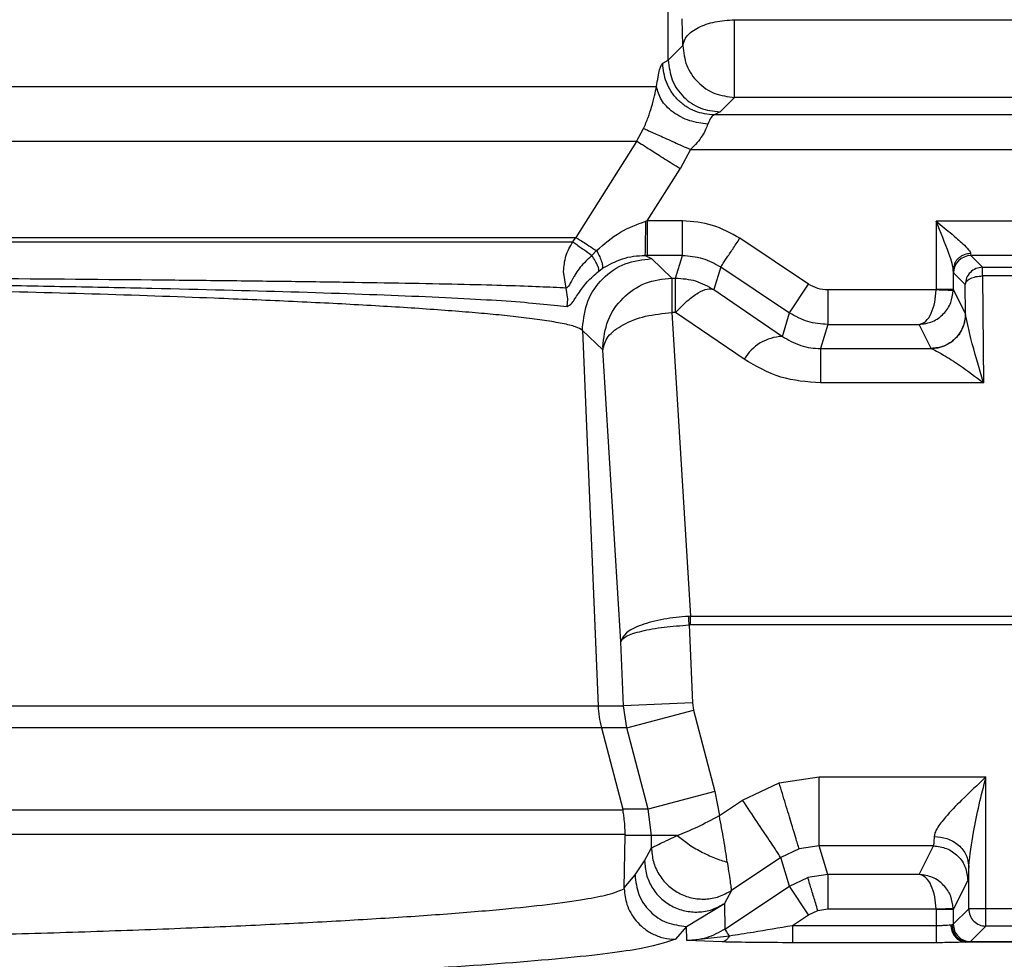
# Model space of a CAD drawing. Header units: inches. Extents: x 144.9 to 238.4, y 214.8 to 247.7.
# Tile 364 of 411: x 202.0701 to 202.1403, y 244.3902 to 244.4571. Entities that reach past the tile are written whole.
import ezdxf

# ---------------------------------------------------------------- set-up
doc = ezdxf.new("R2010")
doc.units = ezdxf.units.IN
doc.header["$LTSCALE"] = 0.25
doc.header["$MEASUREMENT"] = 0
doc.layers.add('ANNOTATIONS', color=1, linetype='Continuous')
doc.layers.add('MOTOR LH', color=7, linetype='Continuous')
doc.styles.add('ARIAL', font='arial.ttf', dxfattribs={"height": 0.09375})
doc.dimstyles.new('STANDARD$0', dxfattribs={"dimtxt": 0.09375, "dimasz": 0.09375, "dimexe": 0.03125, "dimexo": 0.046875, "dimgap": 0.09, "dimtad": 0, "dimtih": 1, "dimtoh": 1, "dimdec": 4, "dimzin": 0, "dimdsep": 46, "dimtxsty": 'ARIAL', "dimcen": 0.09, "dimadec": 0, "dimazin": 0, "dimtfac": 1, "dimtdec": 4, "dimtofl": 0, "dimtmove": 0, "dimatfit": 1, "dimfxl": 1, "dimtolj": 1, "dimtzin": 0, "dimarcsym": 0})

# ---------------------------------------------------------------- blocks, each defined once
blk = doc.blocks.new('*D20')
at = {"layer": 'ANNOTATIONS', "color": 0, "lineweight": -2, "transparency": 16777216}
for p, q in [((201.5477568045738, 244.7210665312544), (201.5477568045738, 245.6873671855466)), ((202.6883818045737, 243.5376739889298), (202.6883818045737, 245.6873671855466)), ((201.6415068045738, 245.6561171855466), (201.832959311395, 245.6561171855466)), ((202.5946318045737, 245.6561171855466), (202.4031792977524, 245.6561171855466))]:
    blk.add_line(p, q, dxfattribs=at)
at = {"layer": 'ANNOTATIONS', "color": 0, "transparency": 16777216}
for points in [[(201.6415068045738, 245.6717421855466), (201.6415068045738, 245.6404921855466), (201.5477568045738, 245.6561171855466)], [(202.5946318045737, 245.6717421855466), (202.5946318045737, 245.6404921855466), (202.6883818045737, 245.6561171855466)]]:
    blk.add_solid(points, dxfattribs=at)
at = {"layer": 'defpoints', "color": 0, "transparency": 16777216}
for p in [(201.5477568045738, 245.6561171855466), (201.5477568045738, 244.6741915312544), (202.6883818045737, 243.4907989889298)]:
    blk.add_point(p, dxfattribs=at)
at = {"layer": 'ANNOTATIONS', "color": 0, "transparency": 16777216, "insert": (202.1180693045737, 245.6561171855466), "char_height": 0.09375, "attachment_point": 5, "style": 'ARIAL'}
blk.add_mtext('\\A1;18 5/8"', dxfattribs=at)
blk = doc.blocks.new('*D22')
at = {"layer": 'ANNOTATIONS', "color": 0, "lineweight": -2, "transparency": 16777216}
for p, q in [((201.2594214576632, 244.7850832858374), (201.2594214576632, 246.0537298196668)), ((202.6883818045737, 243.5376739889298), (202.6883818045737, 246.0537298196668)), ((201.3531714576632, 246.0224798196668), (201.7695598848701, 246.0224798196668)), ((202.5946318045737, 246.0224798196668), (202.1782433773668, 246.0224798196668))]:
    blk.add_line(p, q, dxfattribs=at)
at = {"layer": 'ANNOTATIONS', "color": 0, "transparency": 16777216}
for points in [[(201.3531714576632, 246.0381048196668), (201.3531714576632, 246.0068548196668), (201.2594214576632, 246.0224798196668)], [(202.5946318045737, 246.0381048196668), (202.5946318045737, 246.0068548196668), (202.6883818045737, 246.0224798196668)]]:
    blk.add_solid(points, dxfattribs=at)
at = {"layer": 'defpoints', "color": 0, "transparency": 16777216}
for p in [(202.6883818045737, 246.0224798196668), (201.2594214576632, 244.7382082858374), (202.6883818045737, 243.4907989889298)]:
    blk.add_point(p, dxfattribs=at)
at = {"layer": 'ANNOTATIONS', "color": 0, "transparency": 16777216, "insert": (201.9739016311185, 246.0224798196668), "char_height": 0.09375, "attachment_point": 5, "style": 'ARIAL'}
blk.add_mtext('\\A1;24""', dxfattribs=at)

msp = doc.modelspace()

# ---------------------------------------------------------------- linework, layer by layer
at = {"layer": 'MOTOR LH'}
for p, q in [((202.1163154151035, 244.4542680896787), (202.1163154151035, 244.4753631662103)), ((202.1173510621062, 244.4553037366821), (202.1173124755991, 244.4572176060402)), ((202.1210397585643, 244.457149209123), (202.1632478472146, 244.457149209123)), ((202.1163154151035, 244.45426808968), (202.1173510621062, 244.4553037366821)), ((202.1159152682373, 244.4540458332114), (202.1163154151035, 244.4542680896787)), ((202.0226494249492, 244.4523913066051), (202.1154740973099, 244.4523913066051)), ((202.1210397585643, 244.4516150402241), (202.1210397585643, 244.4521072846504)), ((202.1210397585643, 244.4516150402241), (202.1200041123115, 244.4505793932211)), ((202.1632478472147, 244.4516150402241), (202.1210397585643, 244.4516150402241)), ((202.1200041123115, 244.4505793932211), (202.1195895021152, 244.4503571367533)), ((202.1645057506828, 244.4503571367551), (202.1195895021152, 244.4503571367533)), ((202.1140569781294, 244.448478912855), (202.1145549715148, 244.4493957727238)), ((202.1140569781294, 244.448478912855), (202.0227483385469, 244.448478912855)), ((202.1140569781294, 244.448478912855), (202.1097245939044, 244.4416277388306)), ((202.117888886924, 244.4478980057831), (202.1171497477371, 244.44652271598)), ((202.117888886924, 244.4478980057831), (202.1670892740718, 244.4478980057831)), ((202.1147994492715, 244.4428078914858), (202.1171497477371, 244.44652271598)), ((202.1147994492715, 244.4428078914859), (202.1147052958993, 244.4427840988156)), ((202.1173240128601, 244.4428078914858), (202.1147994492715, 244.4428078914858)), ((202.1147994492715, 244.4428078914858), (202.1147994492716, 244.4403487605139)), ((202.1173240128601, 244.4403487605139), (202.1173240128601, 244.4428078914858)), ((202.167089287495, 244.4427909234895), (202.1354044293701, 244.4427909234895)), ((202.1354044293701, 244.4427909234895), (202.1354044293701, 244.4379288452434)), ((202.0228829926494, 244.4416277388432), (202.1097245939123, 244.4416277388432)), ((202.1095088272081, 244.4413095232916), (202.1097245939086, 244.4416277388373)), ((202.1263200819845, 244.4382996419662), (202.1214162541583, 244.441568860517)), ((202.0229022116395, 244.4413095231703), (202.1095088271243, 244.4413095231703)), ((202.1112053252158, 244.4406901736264), (202.1108720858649, 244.4403435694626)), ((202.1146676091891, 244.44034879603), (202.11512250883, 244.4401190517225)), ((202.1147994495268, 244.4403487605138), (202.1146676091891, 244.44034879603)), ((202.1173240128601, 244.4403487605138), (202.1147994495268, 244.4403487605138)), ((202.11512250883, 244.4401190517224), (202.1165631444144, 244.4387355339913)), ((202.1168355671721, 244.4387355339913), (202.1173240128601, 244.4403487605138)), ((202.137864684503, 244.4404813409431), (202.1378857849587, 244.4403306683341)), ((202.1669625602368, 244.4403306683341), (202.1378857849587, 244.4403306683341)), ((202.1378857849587, 244.4403306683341), (202.1387183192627, 244.4394981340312)), ((202.1113630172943, 244.4392335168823), (202.1115957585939, 244.4394050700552)), ((202.1200521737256, 244.4395227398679), (202.1195637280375, 244.4379095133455)), ((202.1200521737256, 244.4395227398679), (202.1249560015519, 244.4362535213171)), ((202.1387183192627, 244.4394981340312), (202.166545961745, 244.4394981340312)), ((202.1387183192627, 244.4388831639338), (202.1387183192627, 244.4394981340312)), ((202.1090410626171, 244.4380182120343), (202.1088512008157, 244.4391942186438)), ((202.1165631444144, 244.4387355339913), (202.1168355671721, 244.4387355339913)), ((202.1165631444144, 244.4387355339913), (202.1165631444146, 244.4362779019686)), ((202.1168355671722, 244.4362779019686), (202.1168355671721, 244.4387355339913)), ((202.1366345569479, 244.439326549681), (202.1366345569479, 244.437928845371)), ((202.136655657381, 244.4391005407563), (202.1366345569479, 244.439326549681)), ((202.137488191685, 244.4382680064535), (202.136655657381, 244.4391005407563)), ((202.1387183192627, 244.4388831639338), (202.1387951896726, 244.4312553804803)), ((202.166545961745, 244.4388831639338), (202.1387183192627, 244.4388831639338)), ((202.1091637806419, 244.4372341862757), (202.1090410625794, 244.438018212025)), ((202.1249560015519, 244.4362535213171), (202.1263200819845, 244.4382996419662)), ((202.1375092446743, 244.4361789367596), (202.137488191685, 244.4382680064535)), ((202.1195637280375, 244.4379095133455), (202.1244471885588, 244.4345730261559)), ((202.1354037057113, 244.4378866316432), (202.1276841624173, 244.4378866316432)), ((202.1276841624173, 244.4378866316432), (202.1276841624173, 244.4354275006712)), ((202.1354044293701, 244.4379288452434), (202.1354037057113, 244.4378866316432)), ((202.1366345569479, 244.4379288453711), (202.1366330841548, 244.4378444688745)), ((202.1366345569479, 244.437928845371), (202.1375092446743, 244.4361789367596)), ((202.1091061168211, 244.4367044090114), (202.1091637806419, 244.4372341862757)), ((202.1165631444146, 244.4362779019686), (202.1178943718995, 244.4146217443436)), ((202.1168355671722, 244.4362779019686), (202.1165631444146, 244.4362779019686)), ((202.1217190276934, 244.432941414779), (202.1168355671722, 244.4362779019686)), ((202.1244471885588, 244.4345730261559), (202.1249560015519, 244.4362535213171)), ((202.1375122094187, 244.4361170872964), (202.1375092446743, 244.4361789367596)), ((202.1102083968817, 244.4349978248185), (202.1102044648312, 244.4352008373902)), ((202.1276841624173, 244.4354275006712), (202.1271650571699, 244.4337130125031)), ((202.1276841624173, 244.4354275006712), (202.1341954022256, 244.4354275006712)), ((202.1350489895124, 244.4337198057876), (202.1341954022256, 244.4354275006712)), ((202.1102083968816, 244.4349978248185), (202.111312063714, 244.4082482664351)), ((202.1116490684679, 244.4336142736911), (202.1102083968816, 244.4349978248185)), ((202.1116451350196, 244.4338172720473), (202.1116490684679, 244.4336142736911)), ((202.1129276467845, 244.4128146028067), (202.1116490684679, 244.4336142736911)), ((202.1271650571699, 244.4337130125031), (202.1350560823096, 244.4337130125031)), ((202.1350489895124, 244.4337198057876), (202.1350560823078, 244.4337130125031)), ((202.1387951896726, 244.4312553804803), (202.12716505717, 244.4312553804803)), ((202.1178943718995, 244.4146217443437), (202.1177698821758, 244.4146177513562)), ((202.1178943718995, 244.4146217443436), (202.1664237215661, 244.4146217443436)), ((202.1178943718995, 244.4140065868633), (202.1178943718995, 244.4146217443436)), ((202.1178943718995, 244.4140065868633), (202.1178009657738, 244.4140042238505)), ((202.1178009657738, 244.4140042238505), (202.1180303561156, 244.4084512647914)), ((202.1676539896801, 244.4140065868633), (202.1178943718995, 244.4140065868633)), ((202.1131162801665, 244.4082482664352), (202.1129276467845, 244.4128146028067)), ((202.0228044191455, 244.4082482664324), (202.1131162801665, 244.4082482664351)), ((202.1180303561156, 244.4084512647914), (202.1131162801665, 244.4082482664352)), ((202.1133514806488, 244.4066799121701), (202.1131162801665, 244.4082482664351)), ((202.113351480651, 244.4066799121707), (202.1181088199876, 244.4079284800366)), ((202.1180303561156, 244.4084512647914), (202.1181088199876, 244.4079284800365)), ((202.1181088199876, 244.4079284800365), (202.1196321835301, 244.4021241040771)), ((202.1115471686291, 244.4066799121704), (202.022811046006, 244.4066799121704)), ((202.1115471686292, 244.4066799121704), (202.1130686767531, 244.4008755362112)), ((202.1133514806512, 244.4066799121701), (202.1115471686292, 244.4066799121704)), ((202.1148748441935, 244.4008755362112), (202.1133514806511, 244.4066799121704)), ((202.1242182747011, 244.4027520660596), (202.1270687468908, 244.4031741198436)), ((202.1270687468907, 244.3982558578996), (202.1270687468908, 244.4031741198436)), ((202.1270687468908, 244.4031741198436), (202.1389628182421, 244.4031741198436)), ((202.1389628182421, 244.3925374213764), (202.1389628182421, 244.4031741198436)), ((202.1216124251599, 244.401522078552), (202.1242182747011, 244.4027520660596)), ((202.1196321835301, 244.4021241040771), (202.1148748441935, 244.4008755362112)), ((202.1196321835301, 244.4021241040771), (202.1199534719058, 244.4004161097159)), ((202.1199534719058, 244.4004161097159), (202.1216124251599, 244.4015220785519)), ((202.1130764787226, 244.4008122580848), (202.0227634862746, 244.4008122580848)), ((202.1130686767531, 244.4008755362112), (202.1130764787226, 244.4008122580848)), ((202.1148748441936, 244.4008755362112), (202.1130686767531, 244.4008755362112)), ((202.1151167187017, 244.3990026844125), (202.1148748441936, 244.4008755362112)), ((202.1132480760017, 244.3990682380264), (202.022742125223, 244.3990682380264)), ((202.1131695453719, 244.3952700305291), (202.1132467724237, 244.3990028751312)), ((202.1132480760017, 244.3990682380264), (202.1132467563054, 244.3990028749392)), ((202.1151167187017, 244.3990026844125), (202.1132467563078, 244.3990028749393)), ((202.1151167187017, 244.3981270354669), (202.1151167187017, 244.3990026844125)), ((202.1146212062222, 244.3972011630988), (202.1151167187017, 244.3981270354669)), ((202.1256434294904, 244.3980450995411), (202.1243405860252, 244.3974298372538)), ((202.1270687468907, 244.3982558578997), (202.1256434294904, 244.3980450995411)), ((202.1276841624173, 244.3962232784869), (202.1270687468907, 244.3982558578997)), ((202.1352113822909, 244.3982558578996), (202.1270687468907, 244.3982558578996)), ((202.1341954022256, 244.3962232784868), (202.1352113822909, 244.3982558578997)), ((202.1243405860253, 244.3974298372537), (202.1208133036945, 244.3950783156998)), ((202.1249560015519, 244.3953972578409), (202.1243405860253, 244.3974298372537)), ((202.1139424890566, 244.396186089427), (202.1146212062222, 244.3972011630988)), ((202.1377326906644, 244.3937675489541), (202.1377326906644, 244.3968188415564)), ((202.1131695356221, 244.395270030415), (202.1139424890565, 244.396186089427)), ((202.1249560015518, 244.395397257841), (202.1262589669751, 244.3960121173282)), ((202.1276841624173, 244.3962232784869), (202.1262589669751, 244.3960121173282)), ((202.1276841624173, 244.3962232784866), (202.1276841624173, 244.3937641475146)), ((202.1341954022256, 244.3962232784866), (202.1276841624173, 244.3962232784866)), ((202.1203561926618, 244.3923307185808), (202.1249560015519, 244.3953972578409)), ((202.1263200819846, 244.3933511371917), (202.1249560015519, 244.3953972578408)), ((202.1376716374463, 244.3957967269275), (202.1366345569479, 244.3937219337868)), ((202.1208133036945, 244.3950783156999), (202.1203177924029, 244.3941524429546)), ((202.1176065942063, 244.3925228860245), (202.1203177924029, 244.3941524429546)), ((202.1203177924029, 244.3941524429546), (202.1203561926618, 244.3923307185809)), ((202.1269715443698, 244.3936586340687), (202.1276841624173, 244.3937641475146)), ((202.1276841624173, 244.3937641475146), (202.1354037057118, 244.3937641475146)), ((202.1354037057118, 244.3937641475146), (202.1354044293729, 244.3937219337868)), ((202.1366330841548, 244.3938063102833), (202.1366345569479, 244.3937219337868)), ((202.1366345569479, 244.392669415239), (202.1377326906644, 244.3937675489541)), ((202.1676539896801, 244.3937675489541), (202.1377326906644, 244.3937675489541)), ((202.1251735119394, 244.3925867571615), (202.1263200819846, 244.3933511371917)), ((202.1263200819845, 244.3933511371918), (202.1269715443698, 244.3936586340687)), ((202.1354044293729, 244.3937219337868), (202.1354044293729, 244.3925867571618)), ((202.1366345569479, 244.3937219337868), (202.1354044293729, 244.3937219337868)), ((202.1366345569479, 244.3937219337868), (202.1366345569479, 244.392669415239)), ((202.1176065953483, 244.3925228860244), (202.1168305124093, 244.3916030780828)), ((202.1176280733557, 244.3915039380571), (202.1176065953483, 244.3925228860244)), ((202.1251735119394, 244.3925867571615), (202.1354044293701, 244.3925867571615)), ((202.1364448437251, 244.3926342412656), (202.1365380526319, 244.3926534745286)), ((202.1365380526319, 244.3926534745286), (202.1366345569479, 244.392669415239)), ((202.1389628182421, 244.3925374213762), (202.1378646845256, 244.3914392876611)), ((202.166423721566, 244.3925374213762), (202.1389628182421, 244.3925374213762)), ((202.1176280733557, 244.3915039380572), (202.1206727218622, 244.3918559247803)), ((202.120148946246, 244.3914123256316), (202.1176280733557, 244.3915039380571)), ((202.1354044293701, 244.3913574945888), (202.1251735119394, 244.3913574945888)), ((202.1376716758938, 244.3914233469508), (202.1374694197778, 244.3914071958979)), ((202.167049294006, 244.3914063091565), (202.1375052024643, 244.3914063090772)), ((202.1378646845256, 244.3914392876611), (202.1376716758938, 244.3914233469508)), ((202.1670367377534, 244.3914233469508), (202.1376716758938, 244.3914233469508))]:
    msp.add_line(p, q, dxfattribs=at)
for centre, radius, start, end in [((202.1378862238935, 244.4391001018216), 0.001230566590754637, 90.02043701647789, 179.9795629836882), ((202.1350477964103, 244.4361812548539), 0.002461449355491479, 270.0277721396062, 359.9460411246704), ((202.1245791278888, 244.4312557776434), 0.003319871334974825, 92.27766603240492, 149.4864773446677), ((202.1186918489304, 244.4085527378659), 0.007386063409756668, 182.3625402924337, 194.6883990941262)]:
    msp.add_arc(centre, radius, start, end, dxfattribs=at)
for points in [[(202.1173510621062, 244.4553037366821), (202.1174186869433, 244.4555410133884), (202.1175539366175, 244.4560155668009), (202.1184122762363, 244.4566182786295), (202.119616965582, 244.457047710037), (202.1205654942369, 244.4571153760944), (202.1210397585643, 244.4571492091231)], [(202.1210397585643, 244.4521072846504), (202.1210397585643, 244.4523971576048), (202.1210397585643, 244.4529769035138), (202.1210397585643, 244.4543260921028), (202.1210397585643, 244.4558094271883), (202.1210397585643, 244.4567026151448), (202.1210397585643, 244.457149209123)], [(202.1173510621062, 244.4553037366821), (202.1174070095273, 244.4548207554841), (202.1175189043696, 244.453854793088), (202.1183721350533, 244.4526361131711), (202.1195908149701, 244.4517828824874), (202.1205567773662, 244.4516709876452), (202.1210397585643, 244.4516150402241)], [(202.1163154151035, 244.45426808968), (202.1163713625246, 244.453785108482), (202.1164832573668, 244.4528191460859), (202.1173364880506, 244.4516004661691), (202.1185551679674, 244.4507472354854), (202.1195211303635, 244.4506353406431), (202.1200041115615, 244.450579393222)], [(202.1214162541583, 244.441568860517), (202.1207800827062, 244.4419268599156), (202.119507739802, 244.4426428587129), (202.1180519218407, 244.4427528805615), (202.1173240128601, 244.4428078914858)], [(202.1200521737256, 244.4395227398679), (202.1200778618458, 244.4395612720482), (202.1201292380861, 244.4396383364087), (202.1204469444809, 244.4401148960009), (202.1208916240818, 244.4407819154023), (202.1212413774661, 244.4413065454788), (202.1214162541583, 244.441568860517)], [(202.1088512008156, 244.4391942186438), (202.108880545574, 244.4395723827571), (202.1089392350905, 244.4403287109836), (202.109318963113, 244.4409825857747), (202.1095088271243, 244.4413095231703)], [(202.1102044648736, 244.4352008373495), (202.1102790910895, 244.4358447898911), (202.1104283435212, 244.4371326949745), (202.1115659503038, 244.438757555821), (202.1131907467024, 244.4398951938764), (202.1144785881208, 244.4400444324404), (202.1151225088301, 244.4401190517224)], [(202.1173240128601, 244.4403487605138), (202.1178093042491, 244.4403121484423), (202.1187798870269, 244.4402389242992), (202.1196280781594, 244.4397614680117), (202.1200521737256, 244.4395227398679)], [(202.1387183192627, 244.4394981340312), (202.138557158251, 244.4394796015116), (202.1382348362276, 244.4394425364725), (202.1378282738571, 244.439158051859), (202.1375437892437, 244.4387514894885), (202.1375067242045, 244.4384291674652), (202.137488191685, 244.4382680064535)], [(202.1116451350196, 244.4338172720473), (202.1117197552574, 244.434461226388), (202.1118689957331, 244.4357491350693), (202.113006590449, 244.4373740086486), (202.1146313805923, 244.4385116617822), (202.1159192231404, 244.4386609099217), (202.1165631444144, 244.4387355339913)], [(202.1168355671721, 244.4387355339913), (202.117320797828, 244.4386987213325), (202.11829125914, 244.4386250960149), (202.1191395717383, 244.438148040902), (202.1195637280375, 244.4379095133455)], [(202.137488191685, 244.4382680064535), (202.1375087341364, 244.4383478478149), (202.1375498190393, 244.4385075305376), (202.1378351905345, 244.4387096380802), (202.1382393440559, 244.4388523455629), (202.1385586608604, 244.4388728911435), (202.1387183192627, 244.4388831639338)], [(202.1168355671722, 244.4362779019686), (202.1171173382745, 244.4365689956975), (202.117680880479, 244.4371511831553), (202.118457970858, 244.4377141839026), (202.1191261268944, 244.4380155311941), (202.1194178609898, 244.4379448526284), (202.1195637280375, 244.4379095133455)], [(202.1276841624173, 244.4378866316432), (202.1274413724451, 244.4379044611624), (202.126955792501, 244.4379401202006), (202.12653198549, 244.4381798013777), (202.1263200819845, 244.4382996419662)], [(202.1366345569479, 244.4379288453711), (202.1366137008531, 244.4379288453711), (202.1365719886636, 244.4379288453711), (202.136286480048, 244.4379288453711), (202.1358827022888, 244.4379288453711), (202.1355638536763, 244.4379288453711), (202.1354044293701, 244.4379288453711)], [(202.1116490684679, 244.4336142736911), (202.1117281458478, 244.4339380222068), (202.1118863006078, 244.434585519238), (202.1130249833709, 244.4354427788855), (202.1146430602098, 244.436079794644), (202.1159231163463, 244.4362118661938), (202.1165631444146, 244.4362779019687)], [(202.1271650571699, 244.4337130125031), (202.1271650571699, 244.4336682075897), (202.12716505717, 244.4335785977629), (202.12716505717, 244.4330527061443), (202.12716505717, 244.4322891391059), (202.12716505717, 244.4315999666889), (202.12716505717, 244.4312553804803)], [(202.1178009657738, 244.4140042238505), (202.1177955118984, 244.4141118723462), (202.1177846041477, 244.4143271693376), (202.1177747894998, 244.4145208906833), (202.1177698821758, 244.4146177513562)], [(202.1243405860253, 244.3974298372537), (202.124289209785, 244.3975069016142), (202.1241864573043, 244.3976610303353), (202.1235510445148, 244.3986141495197), (202.1226616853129, 244.3999481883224), (202.1219621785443, 244.4009974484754), (202.1216124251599, 244.4015220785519)], [(202.1169544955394, 244.3990026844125), (202.116693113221, 244.3990026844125), (202.1161703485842, 244.3990026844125), (202.1156059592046, 244.3990026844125), (202.1152190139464, 244.3990026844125), (202.1151508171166, 244.3990026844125), (202.1151167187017, 244.3990026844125)], [(202.1352724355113, 244.3989372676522), (202.1352622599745, 244.3987506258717), (202.1352419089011, 244.3983773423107), (202.1352215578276, 244.3982963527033), (202.1352113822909, 244.3982558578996)], [(202.1151167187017, 244.3981270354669), (202.1151432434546, 244.3977983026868), (202.1151962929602, 244.3971408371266), (202.1156056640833, 244.3962258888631), (202.1162254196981, 244.3954481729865), (202.1170346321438, 244.3948642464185), (202.1179693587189, 244.3945148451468), (202.1189602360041, 244.3944305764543), (202.1199485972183, 244.3945974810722), (202.1205250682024, 244.3949180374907), (202.1208133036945, 244.3950783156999)], [(202.1352113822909, 244.3982558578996), (202.1355336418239, 244.3982187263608), (202.1361781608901, 244.3981444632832), (202.1369911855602, 244.3975757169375), (202.1375601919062, 244.3967630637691), (202.1376344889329, 244.396118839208), (202.1376716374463, 244.3957967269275)], [(202.1146212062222, 244.3972011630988), (202.1146477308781, 244.396872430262), (202.11470078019, 244.3962149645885), (202.1151101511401, 244.3953000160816), (202.1157299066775, 244.3945222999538), (202.1165391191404, 244.3939383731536), (202.1174738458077, 244.3935889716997), (202.1184647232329, 244.3935047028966), (202.1194530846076, 244.3936716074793), (202.1200295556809, 244.3939921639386), (202.1203177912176, 244.3941524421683)], [(202.1139424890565, 244.396186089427), (202.1139981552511, 244.3957065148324), (202.1141094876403, 244.3947473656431), (202.1149570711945, 244.3935372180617), (202.1161675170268, 244.3926898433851), (202.1171269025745, 244.3925785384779), (202.1176065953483, 244.3925228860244)], [(202.1377326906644, 244.3937675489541), (202.137751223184, 244.3936063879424), (202.1377882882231, 244.393284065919), (202.1380727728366, 244.3928775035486), (202.138479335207, 244.3925930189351), (202.1388016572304, 244.392555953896), (202.1389628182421, 244.3925374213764)], [(202.1206727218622, 244.3918559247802), (202.1205854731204, 244.3919867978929), (202.1204109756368, 244.3922485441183), (202.1203744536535, 244.3923033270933), (202.1203561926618, 244.3923307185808)], [(202.1251735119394, 244.3925867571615), (202.1251735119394, 244.3924297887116), (202.1251735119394, 244.3921158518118), (202.1251735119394, 244.3917161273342), (202.1251735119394, 244.3914294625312), (202.1251735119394, 244.391381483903), (202.1251735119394, 244.3913574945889)], [(202.1354044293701, 244.3925867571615), (202.1354044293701, 244.3924297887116), (202.1354044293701, 244.3921158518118), (202.1354044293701, 244.3917161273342), (202.1354044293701, 244.3914294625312), (202.1354044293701, 244.391381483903), (202.1354044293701, 244.3913574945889)], [(202.1366345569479, 244.392669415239), (202.1366530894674, 244.3925082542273), (202.1366901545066, 244.3921859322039), (202.13697463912, 244.3917793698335), (202.1373812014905, 244.39149488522), (202.1377035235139, 244.3914578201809), (202.1378646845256, 244.3914392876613)]]:
    msp.add_open_spline(points, degree=3, dxfattribs=at)
for points, knots in [([(202.1154740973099, 244.4523913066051), (202.1155489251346, 244.4528504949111), (202.1156968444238, 244.4537582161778), (202.1158430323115, 244.4539507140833), (202.1159152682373, 244.4540458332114)], [0, 0, 0, 0, 0.505869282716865, 1, 1, 1, 1]), ([(202.1195895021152, 244.4503571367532), (202.1191281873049, 244.450407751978), (202.1184186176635, 244.4504856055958), (202.1175645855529, 244.4509465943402), (202.1169766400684, 244.4514226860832), (202.1165024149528, 244.4520129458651), (202.1160432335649, 244.452870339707), (202.1159656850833, 244.4535827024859), (202.1159152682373, 244.4540458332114)], [0, 0, 0, 0, 0.2395026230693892, 0.3683900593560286, 0.4999999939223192, 0.6316099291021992, 0.7604973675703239, 1, 1, 1, 1]), ([(202.1145549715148, 244.4493957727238), (202.1146659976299, 244.4496571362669), (202.1148891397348, 244.4501824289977), (202.1151446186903, 244.4509869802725), (202.1153434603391, 244.4517661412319), (202.1154295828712, 244.4521782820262), (202.1154740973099, 244.4523913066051)], [0, 0, 0, 0, 0.2223456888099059, 0.4468740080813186, 0.7141039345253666, 1, 1, 1, 1]), ([(202.1191323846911, 244.4496953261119), (202.11869501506, 244.4497580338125), (202.1177885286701, 244.4498880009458), (202.1166002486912, 244.4505252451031), (202.1157355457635, 244.4514009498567), (202.1155591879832, 244.4520689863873), (202.1154740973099, 244.4523913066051)], [0, 0, 0, 0, 0.2412444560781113, 0.5000000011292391, 0.7587555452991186, 1, 1, 1, 1]), ([(202.1195895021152, 244.4503571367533), (202.1195142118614, 244.4503190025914), (202.1193635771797, 244.4502427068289), (202.1192094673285, 244.4498778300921), (202.1191323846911, 244.4496953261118)], [0, 0, 0, 0, 0.4998201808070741, 1, 1, 1, 1]), ([(202.1145549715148, 244.4493957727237), (202.1146479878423, 244.4493539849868), (202.1148403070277, 244.4492675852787), (202.1156347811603, 244.4489106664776), (202.1166970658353, 244.448433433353), (202.1175003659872, 244.4480725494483), (202.117888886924, 244.4478980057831)], [0, 0, 0, 0, 0.2418279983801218, 0.4999999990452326, 0.75817200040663, 1, 1, 1, 1]), ([(202.1191323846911, 244.4496953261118), (202.1190857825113, 244.4495721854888), (202.1189879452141, 244.4493136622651), (202.118735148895, 244.4488506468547), (202.118368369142, 244.4483578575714), (202.1180542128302, 244.4480565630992), (202.117888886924, 244.4478980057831)], [0, 0, 0, 0, 0.2183689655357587, 0.4584469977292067, 0.7150057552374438, 1, 1, 1, 1]), ([(202.1171497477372, 244.44652271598), (202.1167753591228, 244.4467595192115), (202.1160269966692, 244.4472328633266), (202.1150513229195, 244.4478499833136), (202.1143240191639, 244.4483100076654), (202.1141460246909, 244.4484225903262), (202.1140569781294, 244.448478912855)], [0, 0, 0, 0, 0.2501385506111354, 0.4999999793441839, 0.7498614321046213, 1, 1, 1, 1]), ([(202.1112053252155, 244.4406901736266), (202.1117498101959, 244.4411718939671), (202.1127812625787, 244.4420844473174), (202.1140882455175, 244.4425597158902), (202.1147052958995, 244.4427840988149)], [0, 0, 0, 0, 0.5278818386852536, 0.9999999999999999, 0.9999999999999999, 0.9999999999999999, 0.9999999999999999]), ([(202.1146676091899, 244.4403487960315), (202.1146722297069, 244.4403916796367), (202.1146818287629, 244.4404807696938), (202.1146943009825, 244.4410490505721), (202.1147031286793, 244.4418575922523), (202.1147045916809, 244.4424830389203), (202.1147052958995, 244.4427840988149)], [0, 0, 0, 0, 0.2406752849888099, 0.4999993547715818, 0.759323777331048, 1, 1, 1, 1]), ([(202.1354044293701, 244.4427909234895), (202.1357895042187, 244.4424767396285), (202.1364578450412, 244.441931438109), (202.137259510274, 244.4412405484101), (202.13767364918, 244.4408220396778), (202.1378382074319, 244.4405954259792), (202.1378561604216, 244.4405180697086), (202.137864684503, 244.4404813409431)], [0, 0, 0, 0, 0.3746132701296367, 0.650183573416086, 0.8454334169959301, 0.9266117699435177, 1, 1, 1, 1]), ([(202.1366345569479, 244.439326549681), (202.1366132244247, 244.4394678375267), (202.1365627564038, 244.4398020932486), (202.1361484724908, 244.440966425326), (202.1357233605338, 244.442008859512), (202.1354044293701, 244.4427909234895)], [0, 0, 0, 0, 0.1546045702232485, 0.3657601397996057, 1, 1, 1, 1]), ([(202.1097245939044, 244.4416277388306), (202.1097715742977, 244.4415979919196), (202.1098655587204, 244.4415384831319), (202.1101939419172, 244.4413305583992), (202.1106320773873, 244.4410531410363), (202.1110147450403, 244.4408108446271), (202.1112060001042, 244.4406897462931)], [0, 0, 0, 0, 0.2501505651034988, 0.5004269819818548, 0.7503163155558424, 1, 1, 1, 1]), ([(202.109508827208, 244.4413095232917), (202.1095481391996, 244.441282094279), (202.1096316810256, 244.441223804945), (202.1099114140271, 244.4410230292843), (202.1103168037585, 244.4407404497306), (202.1106672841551, 244.4404899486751), (202.110872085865, 244.4403435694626)], [0, 0, 0, 0, 0.2353005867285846, 0.5000367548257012, 0.7078486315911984, 1, 1, 1, 1]), ([(202.110872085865, 244.4403435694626), (202.1105751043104, 244.4400668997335), (202.1101298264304, 244.4396520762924), (202.1097547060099, 244.4391057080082), (202.1095938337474, 244.4388465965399), (202.109519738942, 244.4387189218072), (202.1093793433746, 244.4384733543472), (202.1091993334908, 244.4381123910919), (202.109089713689, 244.4380471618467), (202.109041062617, 244.4380182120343)], [0, 0, 0, 0, 0.296480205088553, 0.4445261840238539, 0.540075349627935, 0.5686287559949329, 0.5844665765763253, 0.8155794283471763, 0.9999999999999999, 0.9999999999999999, 0.9999999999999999, 0.9999999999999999]), ([(202.1113630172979, 244.4392335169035), (202.1113677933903, 244.4392777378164), (202.1113774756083, 244.4393673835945), (202.1112843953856, 244.4396224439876), (202.1111208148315, 244.4399476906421), (202.1109542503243, 244.4402127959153), (202.110872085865, 244.4403435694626)], [0, 0, 0, 0, 0.2466404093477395, 0.4999958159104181, 0.7533533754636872, 1, 1, 1, 1]), ([(202.1112053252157, 244.4406901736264), (202.1112825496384, 244.4405409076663), (202.1114393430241, 244.4402378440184), (202.1115800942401, 244.4398604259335), (202.1116445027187, 244.4395626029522), (202.1116118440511, 244.4394570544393), (202.1115957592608, 244.4394050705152)], [0, 0, 0, 0, 0.2462674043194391, 0.5000115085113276, 0.7537495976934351, 0.9999999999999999, 0.9999999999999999, 0.9999999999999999, 0.9999999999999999]), ([(202.1115957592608, 244.4394050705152), (202.1120617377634, 244.4396687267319), (202.1127596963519, 244.440063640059), (202.1138270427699, 244.4403100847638), (202.1143897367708, 244.4403359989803), (202.1146676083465, 244.440348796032)], [0, 0, 0, 0, 0.5041543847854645, 0.7551397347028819, 1, 1, 1, 1]), ([(202.137864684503, 244.4404813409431), (202.1377104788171, 244.4404651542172), (202.1374733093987, 244.4404402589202), (202.1371877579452, 244.440295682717), (202.1369911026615, 244.4401466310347), (202.1368323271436, 244.4399620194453), (202.1366783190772, 244.439693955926), (202.1366517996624, 244.4394713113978), (202.1366345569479, 244.439326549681)], [0, 0, 0, 0, 0.2395398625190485, 0.3684139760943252, 0.5000000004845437, 0.6315860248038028, 0.7604601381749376, 1, 1, 1, 1]), ([(202.109041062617, 244.4380182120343), (202.1078217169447, 244.4380764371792), (202.1054405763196, 244.4381901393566), (202.0995969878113, 244.4383193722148), (202.0940730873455, 244.4384127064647), (202.089560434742, 244.4384766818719), (202.0847150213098, 244.4385354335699), (202.0773988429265, 244.4386119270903), (202.066944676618, 244.4386971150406), (202.0527957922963, 244.4387760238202), (202.0379391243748, 244.4388308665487), (202.0276995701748, 244.4388453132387), (202.0226374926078, 244.438852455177)], [0, 0, 0, 0, 0.1346083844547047, 0.2628635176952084, 0.3246659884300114, 0.3848832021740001, 0.4435169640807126, 0.5005688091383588, 0.6295664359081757, 0.7557997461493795, 0.8792759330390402, 1, 1, 1, 1]), ([(202.109106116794, 244.4367044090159), (202.1092102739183, 244.4367526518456), (202.1094068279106, 244.4368436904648), (202.1098543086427, 244.4375773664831), (202.1104615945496, 244.4384278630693), (202.1110715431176, 244.4389730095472), (202.1113630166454, 244.4392335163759)], [0, 0, 0, 0, 0.2947524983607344, 0.5562248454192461, 0.7879350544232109, 1, 1, 1, 1]), ([(202.0226482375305, 244.4386120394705), (202.0244111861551, 244.4386075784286), (202.028635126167, 244.4385968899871), (202.0359499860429, 244.4385640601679), (202.044144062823, 244.4385100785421), (202.0527725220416, 244.4384315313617), (202.0592418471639, 244.4383554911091), (202.064069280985, 244.4382885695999), (202.0671394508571, 244.4382423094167), (202.0702437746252, 244.4381914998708), (202.0733587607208, 244.4381360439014), (202.076465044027, 244.4380758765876), (202.0821178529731, 244.4379566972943), (202.0898985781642, 244.4377577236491), (202.0984966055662, 244.437452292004), (202.1054581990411, 244.4370983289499), (202.1078657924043, 244.4368383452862), (202.1091061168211, 244.4367044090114)], [0, 0, 0, 0, 0.04195510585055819, 0.1005224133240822, 0.1759682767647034, 0.242876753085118, 0.3188877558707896, 0.3463982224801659, 0.3750710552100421, 0.4048649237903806, 0.4355465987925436, 0.4671254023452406, 0.4996433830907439, 0.614338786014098, 0.7362927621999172, 0.8641454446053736, 0.9999999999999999, 0.9999999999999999, 0.9999999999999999, 0.9999999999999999]), ([(202.1102083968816, 244.4349978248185), (202.110072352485, 244.4350843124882), (202.1098102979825, 244.4352509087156), (202.1088384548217, 244.4354887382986), (202.1075843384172, 244.4357055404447), (202.1061087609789, 244.4359011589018), (202.1045129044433, 244.4360756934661), (202.1022284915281, 244.4362896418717), (202.0989730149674, 244.4365391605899), (202.0944048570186, 244.4368185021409), (202.0894046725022, 244.4370701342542), (202.0831723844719, 244.4373330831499), (202.0754653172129, 244.4375961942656), (202.0660924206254, 244.4378462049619), (202.0543579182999, 244.4380860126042), (202.0399840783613, 244.4382903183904), (202.0285244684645, 244.4383503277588), (202.0228425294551, 244.4383800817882)], [0, 0, 0, 0, 0.0511230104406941, 0.0984753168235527, 0.1420577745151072, 0.181871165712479, 0.2179162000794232, 0.2501935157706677, 0.3170453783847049, 0.3810118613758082, 0.4420943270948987, 0.5002940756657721, 0.5860698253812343, 0.6693927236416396, 0.7502658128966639, 0.8761760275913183, 1, 1, 1, 1]), ([(202.1341954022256, 244.4354275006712), (202.1343588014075, 244.4354776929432), (202.1346758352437, 244.4355750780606), (202.1350709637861, 244.4361728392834), (202.13533831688, 244.4369747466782), (202.1353825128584, 244.4375910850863), (202.1354037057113, 244.4378866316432)], [0, 0, 0, 0, 0.2771850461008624, 0.5378058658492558, 0.7783686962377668, 1, 1, 1, 1]), ([(202.1341954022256, 244.4354275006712), (202.1345247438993, 244.4354720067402), (202.1351637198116, 244.435558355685), (202.1359610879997, 244.4361423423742), (202.1365050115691, 244.4369347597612), (202.1365915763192, 244.4375496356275), (202.1366330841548, 244.4378444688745)], [0, 0, 0, 0, 0.2771996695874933, 0.5378120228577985, 0.7783806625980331, 1, 1, 1, 1]), ([(202.136633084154, 244.4378444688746), (202.1366141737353, 244.4378451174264), (202.1365851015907, 244.4378461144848), (202.1364299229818, 244.4378514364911), (202.1362712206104, 244.4378568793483), (202.1360755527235, 244.437863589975), (202.1357919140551, 244.4378733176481), (202.1355567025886, 244.4378813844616), (202.1354037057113, 244.4378866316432)], [0, 0, 0, 0, 0.239712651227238, 0.3685249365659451, 0.4999999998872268, 0.63147506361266, 0.760287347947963, 1, 1, 1, 1]), ([(202.1276841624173, 244.4354275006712), (202.1271989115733, 244.4354642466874), (202.1262284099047, 244.4355377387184), (202.1253801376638, 244.4360149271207), (202.1249560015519, 244.4362535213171)], [0, 0, 0, 0, 0.5000000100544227, 0.9999999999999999, 0.9999999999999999, 0.9999999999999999, 0.9999999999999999]), ([(202.1375122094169, 244.4361170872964), (202.1374729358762, 244.435812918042), (202.1374125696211, 244.4353453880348), (202.1371014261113, 244.4347865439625), (202.1367843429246, 244.4344030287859), (202.1363941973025, 244.4340943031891), (202.1358290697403, 244.4337954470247), (202.135360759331, 244.4337455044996), (202.1350560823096, 244.4337130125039)], [0, 0, 0, 0, 0.2397900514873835, 0.368574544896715, 0.4999999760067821, 0.6314254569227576, 0.7602099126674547, 1, 1, 1, 1]), ([(202.1387951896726, 244.4312553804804), (202.138462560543, 244.4323623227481), (202.137913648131, 244.4341890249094), (202.1376256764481, 244.4355721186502), (202.1375122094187, 244.4361170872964)], [0, 0, 0, 0, 0.605978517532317, 1, 1, 1, 1]), ([(202.1244471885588, 244.4345730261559), (202.1248627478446, 244.4343284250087), (202.1254636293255, 244.4339747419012), (202.1264513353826, 244.4337446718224), (202.126931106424, 244.4337233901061), (202.1271650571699, 244.4337130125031)], [0, 0, 0, 0, 0.5346496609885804, 0.7730812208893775, 1, 1, 1, 1]), ([(202.1350560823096, 244.4337130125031), (202.1351234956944, 244.4336819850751), (202.1352758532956, 244.4336118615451), (202.1360213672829, 244.4332052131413), (202.1372038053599, 244.4324696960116), (202.1382134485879, 244.4316992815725), (202.1387951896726, 244.4312553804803)], [0, 0, 0, 0, 0.1548627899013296, 0.3499976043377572, 0.6254784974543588, 1, 1, 1, 1]), ([(202.12716505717, 244.4312553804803), (202.1261987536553, 244.4313326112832), (202.1242188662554, 244.4314908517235), (202.1225654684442, 244.4324502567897), (202.1217190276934, 244.432941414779)], [0, 0, 0, 0, 0.4880598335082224, 1, 1, 1, 1]), ([(202.1177698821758, 244.4146177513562), (202.1171627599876, 244.4145647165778), (202.1159108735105, 244.4144553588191), (202.1143186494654, 244.4140187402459), (202.1131806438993, 244.4134454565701), (202.1130122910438, 244.4130256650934), (202.1129276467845, 244.4128146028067)], [0, 0, 0, 0, 0.2391327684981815, 0.4930919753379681, 0.7451373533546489, 1, 1, 1, 1]), ([(202.1129276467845, 244.4128146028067), (202.1130163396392, 244.4129461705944), (202.1131927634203, 244.4132078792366), (202.1143411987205, 244.4135807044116), (202.1159408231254, 244.4138717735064), (202.1171934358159, 244.4139609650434), (202.1178009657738, 244.4140042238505)], [0, 0, 0, 0, 0.2548940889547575, 0.5070236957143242, 0.7609014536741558, 0.9999999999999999, 0.9999999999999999, 0.9999999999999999, 0.9999999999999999]), ([(202.1389628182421, 244.4031741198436), (202.1383727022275, 244.4026177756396), (202.1373520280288, 244.4016555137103), (202.1361486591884, 244.4004221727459), (202.1355473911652, 244.3996477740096), (202.1353111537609, 244.39919667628), (202.1352849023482, 244.3990207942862), (202.1352724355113, 244.3989372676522)], [0, 0, 0, 0, 0.3777787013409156, 0.6534121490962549, 0.8459587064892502, 0.9268455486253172, 1, 1, 1, 1]), ([(202.1377326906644, 244.3968188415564), (202.1378321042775, 244.3976191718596), (202.1380877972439, 244.3996776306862), (202.1386308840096, 244.401847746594), (202.1389628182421, 244.4031741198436)], [0, 0, 0, 0, 0.388800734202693, 1, 1, 1, 1]), ([(202.1256434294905, 244.3980450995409), (202.1256121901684, 244.3981482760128), (202.1255473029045, 244.3983625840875), (202.1251616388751, 244.3996363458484), (202.1246906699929, 244.4011918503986), (202.1243717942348, 244.4022450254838), (202.1242182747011, 244.4027520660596)], [0, 0, 0, 0, 0.2707190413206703, 0.562311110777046, 0.7892790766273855, 1, 1, 1, 1]), ([(202.1132480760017, 244.3990682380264), (202.1132305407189, 244.3994936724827), (202.1132066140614, 244.4000741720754), (202.1131033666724, 244.4006427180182), (202.1130848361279, 244.4007595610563), (202.1130764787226, 244.4008122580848)], [0, 0, 0, 0, 0.6009910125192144, 0.8200441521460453, 1, 1, 1, 1]), ([(202.1169544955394, 244.3990026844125), (202.1174180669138, 244.3991883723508), (202.1183628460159, 244.3995668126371), (202.1194167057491, 244.4001295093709), (202.1199534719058, 244.4004161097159)], [0, 0, 0, 0, 0.4906664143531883, 1, 1, 1, 1]), ([(202.120522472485, 244.3970931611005), (202.1204436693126, 244.3976159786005), (202.1202886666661, 244.3986443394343), (202.1200639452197, 244.3998321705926), (202.1199534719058, 244.4004161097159)], [0, 0, 0, 0, 0.5083988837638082, 1, 1, 1, 1]), ([(202.1151167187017, 244.3981270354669), (202.1151499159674, 244.398143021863), (202.1152172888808, 244.3981754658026), (202.115596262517, 244.3983551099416), (202.1161615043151, 244.3986264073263), (202.1166821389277, 244.3988734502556), (202.1169544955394, 244.3990026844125)], [0, 0, 0, 0, 0.2391357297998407, 0.4853192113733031, 0.7307579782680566, 0.9999999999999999, 0.9999999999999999, 0.9999999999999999, 0.9999999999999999]), ([(202.1169544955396, 244.3990026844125), (202.1171974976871, 244.3988048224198), (202.1176942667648, 244.3984003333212), (202.1186286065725, 244.3978426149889), (202.1196109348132, 244.3973745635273), (202.1202230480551, 244.3971855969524), (202.1205224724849, 244.3970931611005)], [0, 0, 0, 0, 0.2445825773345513, 0.4999999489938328, 0.7554174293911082, 1, 1, 1, 1]), ([(202.1352724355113, 244.3989372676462), (202.1355803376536, 244.3989069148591), (202.1360538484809, 244.3988602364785), (202.1366241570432, 244.3985945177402), (202.1370170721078, 244.3983210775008), (202.1373346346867, 244.3979827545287), (202.137643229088, 244.3974916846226), (202.1376974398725, 244.3970839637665), (202.1377326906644, 244.3968188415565)], [0, 0, 0, 0, 0.2395789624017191, 0.3684392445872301, 0.4999999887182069, 0.631560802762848, 0.7604208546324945, 1, 1, 1, 1]), ([(202.120522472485, 244.3970931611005), (202.1205660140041, 244.3967948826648), (202.1206492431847, 244.3962247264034), (202.1207370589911, 244.3956039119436), (202.1207978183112, 244.3951888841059), (202.1208081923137, 244.3951148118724), (202.1208133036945, 244.3950783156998)], [0, 0, 0, 0, 0.2692202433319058, 0.514611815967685, 0.7608441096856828, 1, 1, 1, 1]), ([(202.1377326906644, 244.3968188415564), (202.137723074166, 244.396538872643), (202.1377038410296, 244.3959789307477), (202.1376823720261, 244.3958574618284), (202.1376716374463, 244.3957967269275)], [0, 0, 0, 0, 0.4999963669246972, 0.9999999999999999, 0.9999999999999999, 0.9999999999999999, 0.9999999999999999]), ([(202.1269715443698, 244.3936586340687), (202.1268726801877, 244.3939851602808), (202.1266673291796, 244.3946633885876), (202.1264314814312, 244.3954423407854), (202.126289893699, 244.395909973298), (202.1262690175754, 244.3959789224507), (202.1262589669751, 244.3960121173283)], [0, 0, 0, 0, 0.2707190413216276, 0.5623111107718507, 0.7892790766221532, 1, 1, 1, 1]), ([(202.1354037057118, 244.3937641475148), (202.135382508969, 244.3940596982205), (202.1353383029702, 244.3946760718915), (202.1350708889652, 244.395478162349), (202.1346757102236, 244.3960758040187), (202.1343586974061, 244.3961731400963), (202.1341954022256, 244.3962232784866)], [0, 0, 0, 0, 0.2216347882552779, 0.4622213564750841, 0.7229870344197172, 1, 1, 1, 1]), ([(202.1366330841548, 244.3938063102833), (202.1365915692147, 244.3941011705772), (202.1365049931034, 244.3947160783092), (202.1359609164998, 244.3955086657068), (202.1351634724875, 244.3960925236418), (202.134524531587, 244.3961788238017), (202.1341954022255, 244.3962232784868)], [0, 0, 0, 0, 0.2216392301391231, 0.4622110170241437, 0.7229757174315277, 1, 1, 1, 1]), ([(202.0227379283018, 244.3912765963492), (202.0265583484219, 244.3912962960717), (202.0342392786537, 244.3913359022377), (202.0455153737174, 244.3914683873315), (202.0554180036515, 244.3916363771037), (202.0639648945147, 244.391828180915), (202.0712697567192, 244.3920279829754), (202.0782801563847, 244.3922591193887), (202.0846635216, 244.3925116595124), (202.0904488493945, 244.3927846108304), (202.0956618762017, 244.3930764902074), (202.1004576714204, 244.3933999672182), (202.1045130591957, 244.3937386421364), (202.1078745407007, 244.3940942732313), (202.110348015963, 244.3944425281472), (202.1122494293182, 244.3948149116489), (202.1128450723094, 244.395063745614), (202.11316971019, 244.3951993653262)], [0, 0, 0, 0, 0.08242030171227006, 0.1657054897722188, 0.2498566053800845, 0.3104048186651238, 0.3722505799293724, 0.435394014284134, 0.4998351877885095, 0.5583385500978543, 0.6195157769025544, 0.6833663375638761, 0.7498896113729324, 0.8097985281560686, 0.8749406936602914, 0.9318400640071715, 1, 1, 1, 1]), ([(202.113169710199, 244.3951993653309), (202.1131695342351, 244.3952113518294), (202.1131691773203, 244.3952356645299), (202.1131694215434, 244.3952584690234), (202.1131695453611, 244.3952700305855)], [0, 0, 0, 0, 0.4930138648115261, 1, 1, 1, 1]), ([(202.1131697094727, 244.3951993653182), (202.1132115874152, 244.3948221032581), (202.1133022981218, 244.3940049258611), (202.1138551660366, 244.3930577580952), (202.1145268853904, 244.3923894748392), (202.115188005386, 244.3919650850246), (202.1159702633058, 244.3916645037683), (202.1165385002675, 244.3916239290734), (202.1168305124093, 244.3916030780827)], [0, 0, 0, 0, 0.1995762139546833, 0.432296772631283, 0.5616855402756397, 0.6994359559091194, 0.8455426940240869, 1, 1, 1, 1]), ([(202.1354037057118, 244.3937641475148), (202.1355567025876, 244.3937693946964), (202.1357919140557, 244.39377746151), (202.1360755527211, 244.3937871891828), (202.1362712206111, 244.3937938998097), (202.1364299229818, 244.393799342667), (202.136585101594, 244.3938046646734), (202.1366141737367, 244.3938056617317), (202.136633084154, 244.3938063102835)], [0, 0, 0, 0, 0.2397126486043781, 0.3685249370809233, 0.5000000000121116, 0.6314750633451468, 0.7602873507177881, 0.9999999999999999, 0.9999999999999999, 0.9999999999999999, 0.9999999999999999]), ([(202.1203561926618, 244.3923307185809), (202.1199269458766, 244.3920894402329), (202.1190782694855, 244.3916124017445), (202.1181077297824, 244.3915398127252), (202.1176280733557, 244.3915039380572)], [0, 0, 0, 0, 0.5057838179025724, 1, 1, 1, 1]), ([(202.1206727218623, 244.3918559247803), (202.121229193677, 244.3919410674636), (202.1226708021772, 244.3921616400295), (202.1242214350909, 244.3924250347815), (202.1251735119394, 244.3925867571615)], [0, 0, 0, 0, 0.3860075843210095, 1, 1, 1, 1]), ([(202.1354044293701, 244.3925867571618), (202.1354999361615, 244.3925873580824), (202.1356962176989, 244.3925885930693), (202.1359806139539, 244.392598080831), (202.1362478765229, 244.3926127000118), (202.1363781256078, 244.3926269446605), (202.1364448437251, 244.3926342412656)], [0, 0, 0, 0, 0.2308340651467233, 0.4744004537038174, 0.7307696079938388, 1, 1, 1, 1]), ([(202.1364448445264, 244.3926342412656), (202.1364627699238, 244.392484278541), (202.136499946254, 244.3921732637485), (202.1367240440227, 244.3917920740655), (202.1369864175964, 244.3915622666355), (202.1372349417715, 244.3914400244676), (202.1373885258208, 244.391418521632), (202.1374694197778, 244.3914071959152)], [0, 0, 0, 0, 0.240771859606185, 0.4993481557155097, 0.7074918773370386, 0.845933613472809, 1, 1, 1, 1]), ([(202.1365380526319, 244.3926534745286), (202.1365540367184, 244.3924993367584), (202.1365786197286, 244.3922622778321), (202.1367206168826, 244.3919768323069), (202.136866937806, 244.3917802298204), (202.1370481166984, 244.39162145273), (202.1373111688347, 244.3914673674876), (202.1375296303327, 244.3914406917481), (202.1376716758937, 244.3914233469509)], [0, 0, 0, 0, 0.2395503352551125, 0.3684207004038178, 0.4999999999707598, 0.6315792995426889, 0.7604496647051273, 1, 1, 1, 1]), ([(202.1206727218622, 244.3918559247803), (202.120638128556, 244.3917933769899), (202.1205681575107, 244.3916668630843), (202.1204379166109, 244.3915299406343), (202.120296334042, 244.3914366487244), (202.1201977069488, 244.3914203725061), (202.120148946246, 244.3914123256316)], [0, 0, 0, 0, 0.2471972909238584, 0.4999999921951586, 0.7528026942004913, 1, 1, 1, 1]), ([(202.1168305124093, 244.3916030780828), (202.1160683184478, 244.3913526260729), (202.1145434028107, 244.3908515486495), (202.1082248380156, 244.3901360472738), (202.0991699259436, 244.3894757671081), (202.0873686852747, 244.3888927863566), (202.0732739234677, 244.3884044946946), (202.0573096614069, 244.3880298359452), (202.0400117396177, 244.3877683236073), (202.0278992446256, 244.3877050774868), (202.0218429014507, 244.387673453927)], [0, 0, 0, 0, 0.1249224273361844, 0.2499313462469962, 0.3749626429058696, 0.4999983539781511, 0.6250828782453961, 0.7501532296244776, 0.8750746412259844, 1, 1, 1, 1]), ([(202.1251735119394, 244.3913574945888), (202.1242217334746, 244.3913593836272), (202.1224485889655, 244.3913629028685), (202.1208769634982, 244.3913966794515), (202.120148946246, 244.3914123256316)], [0, 0, 0, 0, 0.5367743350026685, 1, 1, 1, 1]), ([(202.1375052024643, 244.3914063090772), (202.1373829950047, 244.3913992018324), (202.1371387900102, 244.3913849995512), (202.1366203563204, 244.3913697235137), (202.1360352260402, 244.3913593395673), (202.1356149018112, 244.3913581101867), (202.1354044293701, 244.3913574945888)], [0, 0, 0, 0, 0.2502333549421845, 0.5000368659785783, 0.7496493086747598, 1, 1, 1, 1]), ([(202.1374694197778, 244.3914071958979), (202.1374746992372, 244.3914069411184), (202.1374859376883, 244.391406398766), (202.1374985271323, 244.3914063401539), (202.1375052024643, 244.3914063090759)], [0, 0, 0, 0, 0.4697675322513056, 1, 1, 1, 1])]:
    msp.add_open_spline(points, degree=3, knots=knots, dxfattribs=at)

# ---------------------------------------------------------------- dimensions: what is measured, and where the dimension line sits
at = {"layer": 'ANNOTATIONS'}
for base, p1, p2, text, picture, middle in [((202.6883818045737, 246.0224798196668), (201.2594214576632, 244.7382082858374), (202.6883818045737, 243.4907989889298), '24""', '*D22', (201.9739016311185, 246.0224798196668)), ((201.5477568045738, 245.6561171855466), (202.6883818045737, 243.4907989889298), (201.5477568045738, 244.6741915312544), '18 5/8"', '*D20', (202.1180693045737, 245.6561171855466))]:
    dim = msp.add_linear_dim(base=base, p1=p1, p2=p2, text=text, dimstyle='STANDARD$0', dxfattribs=at)
    dim.commit()
    dim.dimension.update_dxf_attribs({"geometry": picture, "text_midpoint": middle, "dimtype": 160})

doc.saveas('drawing.dxf')
